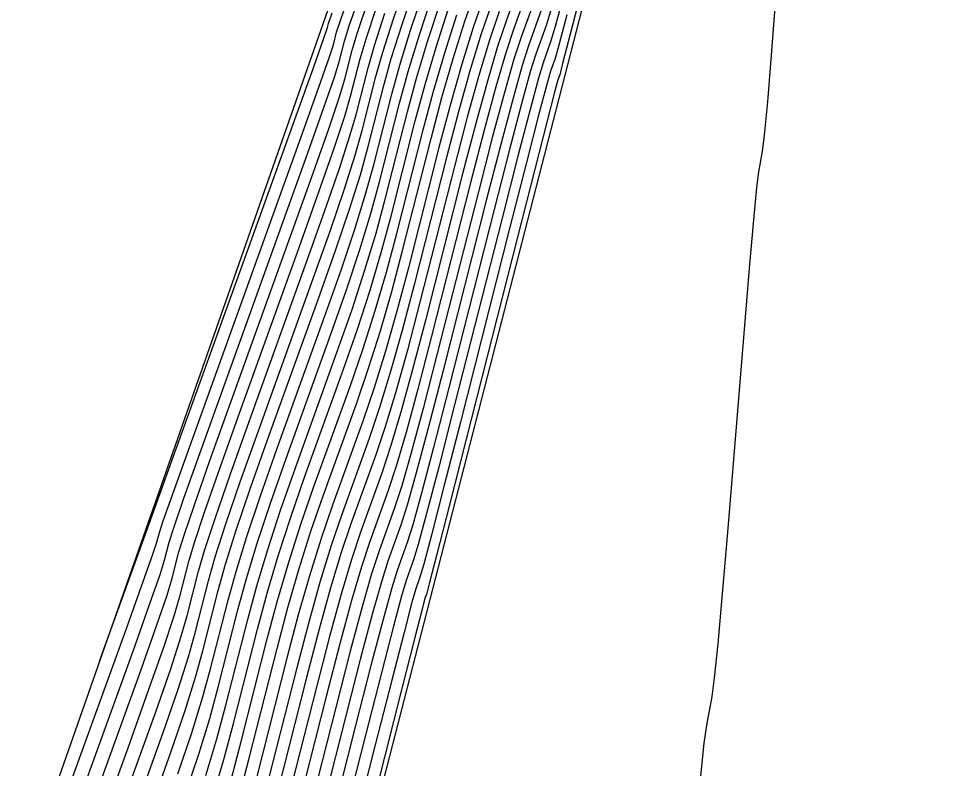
# Model space of a CAD drawing. Extents: x 1724534 to 1727318, y 657156 to 660047.
# Drawn here: x 1725515.77 to 1725524.41, y 659391.09 to 659398.11 of the extents above; entities that cross this region are included whole.
import ezdxf

# ---------------------------------------------------------------- set-up
doc = ezdxf.new("R2010")
doc.units = 0
for name, color, linetype in [('SURVEY - CONTOURS - Index with Text', 7, 'Continuous'), ('SURVEY - CONTOURS - Intermediate with optional Text', 7, 'Continuous'), ('SURVEY - DTM - Breaklines', 7, 'Continuous'), ('SURVEY - NON-TRANSPORTATION - Features', 7, 'Continuous')]:
    doc.layers.add(name, color=color, linetype=linetype)

msp = doc.modelspace()

# ---------------------------------------------------------------- linework, layer by layer
at = {"layer": 'SURVEY - CONTOURS - Index with Text'}
for points in [[(1725521.0525, 659398.411), (1725520.9373, 659397.9618), (1725520.8656, 659397.6852), (1725520.8376, 659397.5812), (1725520.8207, 659397.5342), (1725520.7925, 659397.4297), (1725520.7206, 659397.1514), (1725520.605, 659396.6994), (1725520.4456, 659396.0736), (1725519.9624, 659394.1731), (1725519.8033, 659393.5479), (1725519.6882, 659393.0974), (1725519.6173, 659392.8218), (1725519.5904, 659392.7209), (1725519.5775, 659392.6851), (1725519.5505, 659392.5837), (1725519.4792, 659392.3063), (1725519.3637, 659391.8529), (1725519.204, 659391.2236), (1725518.7189, 659389.3107)], [(1725517.3348, 659390.8502), (1725517.4605, 659391.2275), (1725517.5633, 659391.5623), (1725517.6434, 659391.8546), (1725517.8267, 659392.5774), (1725517.9065, 659392.8691), (1725518.0084, 659393.2019), (1725518.1324, 659393.576), (1725518.2784, 659393.9913), (1725518.6974, 659395.1538), (1725518.8437, 659395.5698), (1725518.9682, 659395.9459), (1725519.0711, 659396.2822), (1725519.1522, 659396.5786), (1725519.3397, 659397.3159), (1725519.4205, 659397.6117), (1725519.5224, 659397.9461), (1725519.6454, 659398.3192)], [(1725520.1332, 659398.332), (1725520.0278, 659398.0227), (1725519.9218, 659397.6812), (1725519.8153, 659397.3076), (1725519.7083, 659396.9018), (1725519.4223, 659395.7768), (1725519.3151, 659395.3707), (1725519.2082, 659394.9964), (1725519.1015, 659394.6538), (1725518.9951, 659394.3428), (1725518.7114, 659393.5559), (1725518.6051, 659393.2453), (1725518.4987, 659392.9034), (1725518.3923, 659392.5304), (1725518.2858, 659392.1261), (1725518.0019, 659391.0066)], [(1725520.6256, 659398.3476), (1725520.477, 659397.9331), (1725520.4101, 659397.7262), (1725520.3212, 659397.4163), (1725520.2102, 659397.0035), (1725520.077, 659396.4877), (1725519.6924, 659394.975), (1725519.5592, 659394.4593), (1725519.4482, 659394.0469), (1725519.3594, 659393.7378), (1725519.2927, 659393.5319), (1725519.1444, 659393.1205), (1725519.0778, 659392.9145), (1725518.989, 659392.6049), (1725518.878, 659392.1917), (1725518.7449, 659391.6749), (1725518.3604, 659390.1586)], [(1725516.234, 659389.7281), (1725516.7991, 659391.288), (1725516.9884, 659391.8152), (1725517.1325, 659392.2266), (1725517.2313, 659392.5224), (1725517.285, 659392.7026), (1725517.3677, 659393.0287), (1725517.4208, 659393.2078), (1725517.5181, 659393.5005), (1725517.6597, 659393.9068), (1725517.8454, 659394.4267), (1725518.3997, 659395.9647), (1725518.5858, 659396.4858), (1725518.7282, 659396.8954), (1725518.827, 659397.1936), (1725518.8821, 659397.3804), (1725518.971, 659397.73), (1725519.0257, 659397.9158), (1725519.123, 659398.211)]]:
    msp.add_lwpolyline(points, dxfattribs=at)
at = {"layer": 'SURVEY - CONTOURS - Intermediate with optional Text'}
for points in [[(1725515.9182, 659390.0122), (1725516.7806, 659392.3941), (1725517.0321, 659393.0985), (1725517.0699, 659393.2113), (1725517.0922, 659393.2994), (1725517.1293, 659393.411), (1725517.376, 659394.1053), (1725518.4311, 659397.0354), (1725518.5842, 659397.4651), (1725518.6805, 659397.7404), (1725518.7201, 659397.8615), (1725518.7498, 659397.9784), (1725518.7888, 659398.0982), (1725518.8834, 659398.37), (1725519.2395, 659399.3692), (1725520.0689, 659401.6836), (1725520.2202, 659402.1111), (1725520.3164, 659402.3893), (1725520.3577, 659402.5182), (1725520.43, 659402.7975), (1725520.4754, 659402.9643), (1725520.5124, 659403.1077), (1725520.632, 659403.5205), (1725521.7635, 659407.3341)], [(1725523.0174, 659400.3529), (1725522.8201, 659397.8038), (1725522.7806, 659397.3289), (1725522.7516, 659397.0155), (1725522.7331, 659396.8637), (1725522.6976, 659396.6744), (1725522.679, 659396.5266), (1725522.6497, 659396.2255), (1725522.6099, 659395.771), (1725522.5594, 659395.163), (1725522.4106, 659393.3373), (1725522.3595, 659392.7257), (1725522.3175, 659392.2602), (1725522.2847, 659391.9407), (1725522.2611, 659391.7673), (1725522.2105, 659391.4997), (1725522.1869, 659391.3302), (1725522.154, 659391.0223)], [(1725520.5409, 659398.6542), (1725520.3395, 659398.0927), (1725520.2572, 659397.8448), (1725520.1615, 659397.5223), (1725520.0522, 659397.1251), (1725519.9295, 659396.6533), (1725519.5843, 659395.2957), (1725519.4616, 659394.8239), (1725519.3522, 659394.4267), (1725519.2562, 659394.1042), (1725519.1736, 659393.8563), (1725518.9712, 659393.2947), (1725518.8887, 659393.0468), (1725518.7928, 659392.7243), (1725518.6837, 659392.3271), (1725518.5613, 659391.8554), (1725518.217, 659390.4978)], [(1725516.9541, 659390.945), (1725517.127, 659391.4292), (1725517.2637, 659391.827), (1725517.3641, 659392.1384), (1725517.4283, 659392.3634), (1725517.5513, 659392.8482), (1725517.6151, 659393.0723), (1725517.7142, 659393.3811), (1725517.8487, 659393.7745), (1725518.0186, 659394.2526), (1725518.5188, 659395.6403), (1725518.6889, 659396.1194), (1725518.8242, 659396.5156), (1725518.9246, 659396.829), (1725518.9902, 659397.0597), (1725519.1185, 659397.5643), (1725519.1836, 659397.7941), (1725519.2828, 659398.1051), (1725519.416, 659398.4971)], [(1725520.5832, 659398.5009), (1725520.4082, 659398.0129), (1725520.3337, 659397.7855), (1725520.2413, 659397.4693), (1725520.1312, 659397.0643), (1725520.0033, 659396.5705), (1725519.6384, 659395.1353), (1725519.5104, 659394.6416), (1725519.4002, 659394.2368), (1725519.3078, 659393.921), (1725519.2332, 659393.6941), (1725519.0578, 659393.2076), (1725518.9832, 659392.9806), (1725518.8909, 659392.6646), (1725518.7808, 659392.2594), (1725518.6531, 659391.7651), (1725518.2887, 659390.3282)], [(1725517.0315, 659390.7735), (1725517.1963, 659391.2362), (1725517.3293, 659391.6272), (1725517.4305, 659391.9463), (1725517.5, 659392.1938), (1725517.6431, 659392.7579), (1725517.7122, 659393.0045), (1725517.8123, 659393.3214), (1725517.9433, 659393.7083), (1725518.1052, 659394.1655), (1725518.5783, 659395.4782), (1725518.7405, 659395.9362), (1725518.8722, 659396.3257), (1725518.9734, 659396.6467), (1725519.0442, 659396.8993), (1725519.1922, 659397.4815), (1725519.2626, 659397.7333), (1725519.3627, 659398.0521), (1725519.4925, 659398.4378)], [(1725517.8289, 659390.7942), (1725517.9302, 659391.1762), (1725518.194, 659392.2164), (1725518.2951, 659392.5981), (1725518.4006, 659392.9631), (1725518.5105, 659393.3114), (1725518.6248, 659393.643), (1725518.9355, 659394.505), (1725519.0499, 659394.837), (1725519.1602, 659395.1863), (1725519.2663, 659395.553), (1725519.3683, 659395.9371), (1725519.6346, 659396.9846), (1725519.7364, 659397.3684), (1725519.8419, 659397.7342), (1725519.9513, 659398.082), (1725520.0645, 659398.4118)], [(1725516.0235, 659389.9175), (1725516.8498, 659392.2011), (1725517.0013, 659392.6263), (1725517.0985, 659392.9065), (1725517.1416, 659393.0418), (1725517.184, 659393.2092), (1725517.2265, 659393.3433), (1725517.322, 659393.6199), (1725517.4706, 659394.0391), (1725518.4826, 659396.8522), (1725518.6322, 659397.2752), (1725518.7294, 659397.5582), (1725518.7741, 659397.7011), (1725518.8236, 659397.8956), (1725518.8678, 659398.0374), (1725518.9633, 659398.317)], [(1725517.2656, 659391.0432), (1725517.3949, 659391.4273), (1725517.4969, 659391.7543), (1725517.5717, 659392.0242), (1725517.7349, 659392.6677), (1725517.8094, 659392.9368), (1725517.9103, 659393.2616), (1725518.0378, 659393.6422), (1725518.1918, 659394.0784), (1725518.6379, 659395.316), (1725518.7921, 659395.753), (1725518.9202, 659396.1358), (1725519.0223, 659396.4644), (1725519.0982, 659396.7389), (1725519.2659, 659397.3987), (1725519.3415, 659397.6725), (1725519.4426, 659397.9991), (1725519.5689, 659398.3785)], [(1725520.8749, 659398.3226), (1725520.7964, 659398.0328), (1725520.7528, 659397.8878), (1725520.6832, 659397.6938), (1725520.6396, 659397.5483), (1725520.5608, 659397.2574), (1725520.4471, 659396.821), (1725520.2982, 659396.2392), (1725519.8544, 659394.4939), (1725519.7057, 659393.9124), (1725519.5922, 659393.4772), (1725519.5141, 659393.1882), (1725519.4713, 659393.0453), (1725519.4043, 659392.8593), (1725519.3614, 659392.716), (1725519.2831, 659392.4257), (1725519.1694, 659391.9884), (1725519.0203, 659391.4041), (1725518.4265, 659389.0659)], [(1725515.9316, 659389.2754), (1725516.9191, 659392.0082), (1725517.0669, 659392.4265), (1725517.1649, 659392.7145), (1725517.2133, 659392.8722), (1725517.2758, 659393.1189), (1725517.3236, 659393.2755), (1725517.42, 659393.5602), (1725517.5651, 659393.973), (1725518.5342, 659396.669), (1725518.6802, 659397.0853), (1725518.7782, 659397.3759), (1725518.8281, 659397.5407), (1725518.8973, 659397.8128), (1725518.9467, 659397.9766), (1725519.0432, 659398.264)], [(1725517.5261, 659391.0277), (1725517.6297, 659391.3703), (1725517.7151, 659391.685), (1725517.9185, 659392.4871), (1725518.0037, 659392.8013), (1725518.1064, 659393.1422), (1725518.2269, 659393.5099), (1725518.365, 659393.9043), (1725518.7569, 659394.9916), (1725518.8952, 659395.3866), (1725519.0162, 659395.756), (1725519.1199, 659396.0999), (1725519.2062, 659396.4182), (1725519.4134, 659397.2331), (1725519.4995, 659397.5509), (1725519.6023, 659397.8931), (1725519.7219, 659398.2599)], [(1725520.202, 659398.2523), (1725520.1043, 659397.9634), (1725520.0017, 659397.6282), (1725519.8943, 659397.2468), (1725519.7821, 659396.819), (1725519.4763, 659395.6164), (1725519.364, 659395.1884), (1725519.2562, 659394.8065), (1725519.1531, 659394.4706), (1725519.0546, 659394.1806), (1725518.798, 659393.4689), (1725518.6996, 659393.1791), (1725518.5967, 659392.8437), (1725518.4894, 659392.4626), (1725518.3776, 659392.0359), (1725518.0736, 659390.837)], [(1725520.7617, 659398.2067), (1725520.7104, 659398.0411), (1725520.6144, 659397.7735), (1725520.5631, 659397.6076), (1725520.481, 659397.3104), (1725520.3681, 659396.8818), (1725520.2244, 659396.3221), (1725519.8004, 659394.6542), (1725519.6568, 659394.0947), (1725519.5442, 659393.6671), (1725519.4625, 659393.3714), (1725519.4118, 659393.2075), (1725519.3177, 659392.9464), (1725519.2669, 659392.7822), (1725519.1851, 659392.4854), (1725519.0723, 659392.0562), (1725518.9285, 659391.4944), (1725518.5038, 659389.8195)], [(1725516.3393, 659389.6334), (1725516.8766, 659391.1165), (1725517.0577, 659391.6222), (1725517.1981, 659392.0268), (1725517.2977, 659392.3304), (1725517.3567, 659392.533), (1725517.4595, 659392.9384), (1725517.5179, 659393.14), (1725517.6162, 659393.4408), (1725517.7542, 659393.8407), (1725517.932, 659394.3397), (1725518.4593, 659395.8025), (1725518.6374, 659396.3026), (1725518.7762, 659396.7055), (1725518.8758, 659397.0113), (1725518.9362, 659397.22), (1725519.0448, 659397.6471), (1725519.1047, 659397.855), (1725519.2029, 659398.1581)], [(1725516.5334, 659392.0959), (1725516.9982, 659393.3809), (1725517.2815, 659394.1714), (1725518.5362, 659397.655), (1725518.6317, 659397.9227), (1725518.6661, 659398.0218), (1725518.6761, 659398.0612), (1725518.7098, 659398.1591)], [(1725517.5917, 659390.8279), (1725517.6961, 659391.1782), (1725517.7868, 659391.5154), (1725518.0104, 659392.3969), (1725518.1008, 659392.7336), (1725518.2045, 659393.0825), (1725518.3214, 659393.4437), (1725518.4516, 659393.8172), (1725518.8165, 659394.8294), (1725518.9468, 659395.2034), (1725519.0642, 659395.5661), (1725519.1687, 659395.9176), (1725519.2602, 659396.2578), (1725519.4871, 659397.1502), (1725519.5784, 659397.49), (1725519.6822, 659397.8402), (1725519.7984, 659398.2006)], [(1725517.7625, 659390.9862), (1725517.8585, 659391.3458), (1725518.1022, 659392.3066), (1725518.198, 659392.6658), (1725518.3026, 659393.0228), (1725518.416, 659393.3776), (1725518.5382, 659393.7301), (1725518.876, 659394.6672), (1725518.9984, 659395.0202), (1725519.1122, 659395.3762), (1725519.2175, 659395.7353), (1725519.3143, 659396.0975), (1725519.5609, 659397.0674), (1725519.6574, 659397.4292), (1725519.7621, 659397.7872), (1725519.8748, 659398.1413)], [(1725520.2707, 659398.1725), (1725520.1807, 659397.9041), (1725520.0816, 659397.5753), (1725519.9733, 659397.1859), (1725519.8558, 659396.7361), (1725519.5303, 659395.456), (1725519.4128, 659395.0062), (1725519.3042, 659394.6166), (1725519.2047, 659394.2874), (1725519.1141, 659394.0185), (1725518.8846, 659393.3818), (1725518.7942, 659393.113), (1725518.6948, 659392.784), (1725518.5866, 659392.3949), (1725518.4694, 659391.9456), (1725518.1453, 659390.6674)], [(1725520.668, 659398.1943), (1725520.5457, 659397.8533), (1725520.4866, 659397.6669), (1725520.4011, 659397.3633), (1725520.2891, 659396.9427), (1725520.1507, 659396.4049), (1725519.7464, 659394.8146), (1725519.608, 659394.277), (1725519.4962, 659393.857), (1725519.411, 659393.5546), (1725519.3522, 659393.3697), (1725519.2311, 659393.0335), (1725519.1723, 659392.8483), (1725519.087, 659392.5452), (1725518.9751, 659392.1239), (1725518.8367, 659391.5846), (1725518.4321, 659389.989)], [(1725520.9061, 659398.1422), (1725520.831, 659397.859), (1725520.7952, 659397.7345), (1725520.7519, 659397.614), (1725520.716, 659397.489), (1725520.6407, 659397.2044), (1725520.526, 659396.7602), (1725520.3719, 659396.1564), (1725519.9084, 659394.3335), (1725519.7545, 659393.7302), (1725519.6402, 659393.2873), (1725519.5657, 659393.005), (1725519.5308, 659392.8831), (1725519.4909, 659392.7722), (1725519.4559, 659392.6499), (1725519.3812, 659392.366), (1725519.2666, 659391.9207), (1725519.1122, 659391.3138), (1725518.6472, 659389.4803)]]:
    msp.add_lwpolyline(points, dxfattribs=at)
at = {"layer": 'SURVEY - DTM - Breaklines'}
msp.add_lwpolyline([(1725548.52, 659521.481), (1725540.965, 659497.216), (1725536.847, 659481.64), (1725536.065, 659476.4), (1725532.186, 659451.331), (1725527.526, 659426.779), (1725520.287, 659402.807), (1725512.005, 659379.174), (1725506.044, 659356.068), (1725503.268, 659330.772), (1725496.158, 659306.737), (1725491.301, 659280.213), (1725484.669, 659256.065), (1725478.26, 659232.056), (1725472.366, 659207.66), (1725466.542, 659183.359), (1725459.12, 659159.228), (1725454.379, 659134.473), (1725448.668, 659109.979), (1725442.764, 659085.69), (1725436.263, 659061.294), (1725431.444, 659036.269), (1725428.274, 659013.717), (1725429.417, 659007.151)], dxfattribs=at)
at = {"layer": 'SURVEY - NON-TRANSPORTATION - Features'}
msp.add_lwpolyline([(1725478.626, 659231.962), (1725484.871, 659256.014), (1725491.647, 659280.125), (1725496.324, 659306.695), (1725504.184, 659330.541), (1725509.657, 659355.134), (1725515.881, 659378.125), (1725522.114, 659402.336), (1725528.356, 659426.565), (1725533.162, 659451.14), (1725540.618, 659474.976), (1725541.895, 659480.465), (1725545.325, 659497.45), (1725552.4, 659520.505), (1725557.595, 659544.875), (1725563.899, 659569.033), (1725569.664, 659593.303), (1725577.056, 659617.422)], dxfattribs=at)

doc.saveas('drawing.dxf')
